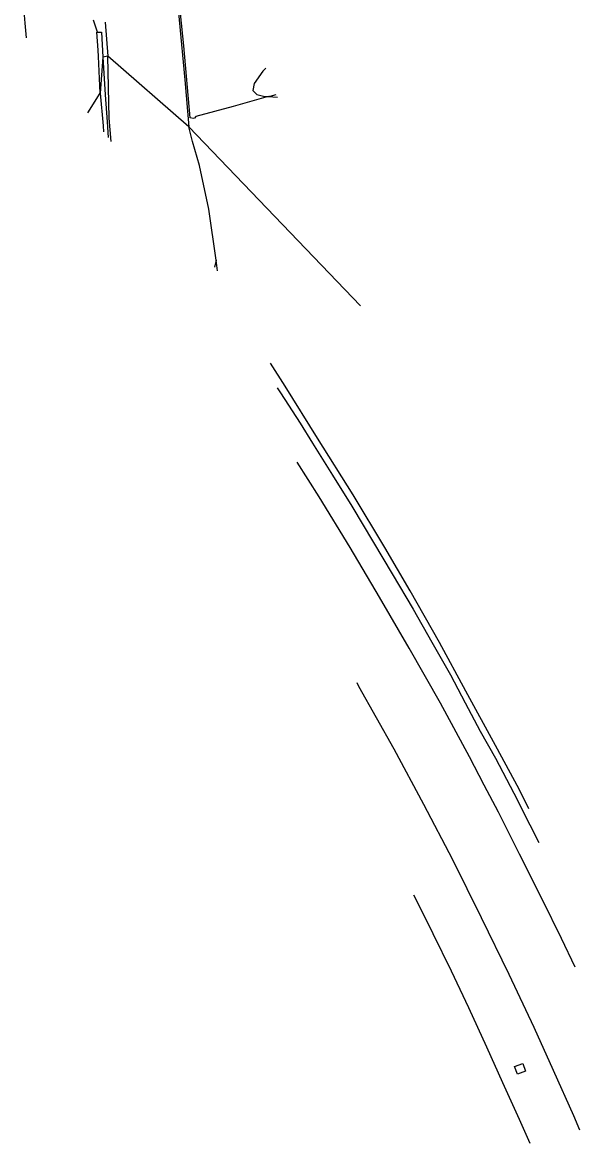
# Model space of a CAD drawing. Extents: x 162157 to 163165, y 378998 to 380775.
# Drawn here: x 163055 to 163164.5, y 378997.8 to 379218.1 of the extents above; entities that cross this region are included whole.
import ezdxf

# ---------------------------------------------------------------- set-up
doc = ezdxf.new("R2010")
doc.units = 0
for name, color, linetype in [('IMGEO_Berm_groen', 7, 'Continuous'), ('IMGEO_Grasland_overig', 7, 'Continuous'), ('IMGEO_Rijbaan_autosnelweg', 7, 'Continuous')]:
    doc.layers.add(name, color=color, linetype=linetype)

msp = doc.modelspace()

# ---------------------------------------------------------------- linework, layer by layer
at = {"layer": 'IMGEO_Berm_groen'}
for points in [[(163071.24, 379218.15), (163071.77, 379211.51)], [(163069.74, 379216.19), (163070.5, 379216.23), (163070.8, 379211.3)], [(163071.77, 379211.51), (163070.8, 379211.3)], [(163072.43, 379194.76), (163072.04, 379199.31), (163071.77, 379211.51)], [(163087.7, 379197.62), (163121.42, 379162.45)], [(163093.09, 379171.39), (163091.64, 379181.42), (163089.8, 379189.98), (163088.41, 379194.73), (163087.7, 379197.62)], [(163093.09, 379171.39), (163092.72, 379170.05)], [(163093.34, 379169.31), (163093.09, 379171.39)], [(163154.56, 379063.62), (163152.63, 379067.49), (163147.98, 379076.05), (163142.17, 379086.71), (163136.99, 379096.29), (163131.22, 379106.45), (163126.21, 379114.98), (163120.03, 379125.29), (163113.01, 379136.45), (163106.66, 379146.62), (163103.75, 379151.2)], [(163105.06, 379146.32), (163105.71, 379145.35), (163109.55, 379139.36), (163112.01, 379135.48), (163115.94, 379129.15), (163119.75, 379123.06), (163124.03, 379115.95), (163127.66, 379109.75), (163131.8, 379102.85), (163135.49, 379096.34), (163139.13, 379089.94), (163142.04, 379084.46), (163144.99, 379078.87), (163147.96, 379073.57), (163151.62, 379066.7), (163154.75, 379060.45), (163156.48, 379057)], [(163153.91, 379012.06), (163152.31, 379011.46), (163151.73, 379012.98), (163153.34, 379013.59), (163153.91, 379012.06)]]:
    msp.add_lwpolyline(points, dxfattribs=at)
at = {"layer": 'IMGEO_Grasland_overig'}
for points in [[(163080.58, 379258.16), (163081.86, 379250.59), (163083.31, 379241.87), (163084.82, 379230.11), (163085.82, 379218.62), (163086.92, 379206.87), (163087.7, 379197.62)], [(163103.28, 379203.54), (163096.41, 379201.62), (163089.09, 379199.61), (163088.78, 379199.32), (163088.52, 379199.23), (163087.95, 379199.41), (163086.72, 379213.53), (163084.96, 379230.75), (163084.36, 379235.64), (163083.52, 379242.37), (163082.5, 379249.08), (163082.09, 379251.56), (163080.58, 379258.16)], [(163087.7, 379197.62), (163071.77, 379211.51)], [(163102.84, 379209.16), (163102.22, 379208.52), (163100.51, 379206.11), (163100.27, 379204.77), (163101.06, 379203.99), (163102.61, 379203.58), (163103.28, 379203.54)], [(163103.28, 379203.54), (163104.12, 379203.77), (163104.89, 379203.99)], [(163103.28, 379203.54), (163105.12, 379203.42)]]:
    msp.add_lwpolyline(points, dxfattribs=at)
at = {"layer": 'IMGEO_Rijbaan_autosnelweg'}
for points in [[(163054.97, 379223.56), (163055.44, 379218), (163055.7, 379215.12)], [(163069.74, 379216.19), (163068.95, 379218.54)], [(163070.29, 379204.24), (163069.92, 379211.45), (163069.84, 379212.67), (163069.6, 379216.18), (163069.74, 379216.19)], [(163070.8, 379211.3), (163070.29, 379204.24)], [(163070.8, 379211.3), (163071.23, 379203.92), (163071.61, 379198.62), (163071.81, 379195.51)], [(163067.82, 379200.37), (163070.29, 379204.24)], [(163070.29, 379204.24), (163070.83, 379197.82), (163070.9, 379196.62)], [(163163.62, 379032.48), (163160.96, 379038.09), (163157.21, 379045.73), (163152.73, 379054.7), (163148.55, 379062.92), (163145.75, 379068.27), (163142.85, 379073.8), (163137.17, 379084.34), (163131.01, 379095.2), (163125.17, 379105.17), (163119.43, 379114.97), (163113.3, 379124.89), (163109.01, 379131.69)], [(163120.69, 379088.4), (163121.08, 379087.7), (163127.99, 379075.39), (163133.85, 379064.5), (163139.52, 379053.66), (163145.19, 379042.27), (163150.6, 379031.12), (163155.53, 379020.67), (163159.35, 379012.26), (163163.31, 379003.33), (163164.52, 379000.53)], [(163154.83, 378997.83), (163152.73, 379002.53), (163149.46, 379009.74), (163146.29, 379016.76), (163142.75, 379024.5), (163139.31, 379031.69), (163135.72, 379039.04), (163132.87, 379044.84), (163131.95, 379046.63)]]:
    msp.add_lwpolyline(points, dxfattribs=at)

doc.saveas('drawing.dxf')
